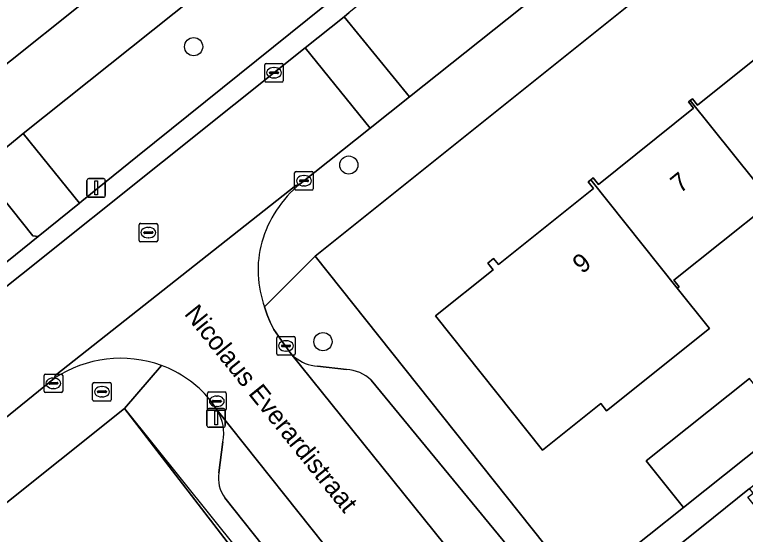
# Model space of a CAD drawing. Extents: x 157445 to 158888, y 383061 to 384688.
# Drawn here: x 158261.63 to 158300.98, y 384085.08 to 384113.07 of the extents above; entities that cross this region are included whole.
import ezdxf

# ---------------------------------------------------------------- set-up
doc = ezdxf.new("R2010")
doc.units = 0
for name, color, linetype in [('IMGEO_Boom', 7, 'Continuous'), ('IMGEO_Brandkraan', 7, 'Continuous'), ('IMGEO_Erf', 7, 'Continuous'), ('IMGEO_Fietspad_gesloten', 7, 'Continuous'), ('IMGEO_Groenvoorziening', 7, 'Continuous'), ('IMGEO_Kolk', 7, 'Continuous'), ('IMGEO_Lichtmast', 7, 'Continuous'), ('IMGEO_Muur', 7, 'Continuous'), ('IMGEO_Openbare_ruimte_label', 7, 'Continuous'), ('IMGEO_Pand', 7, 'Continuous'), ('IMGEO_Pand_nummerreeks', 7, 'Continuous'), ('IMGEO_Parkeervlak_open', 7, 'Continuous'), ('IMGEO_Rijbaan_lokaal_open', 7, 'Continuous'), ('IMGEO_Rioolput', 7, 'Continuous'), ('IMGEO_Voetpad_open', 7, 'Continuous')]:
    doc.layers.add(name, color=color, linetype=linetype)

msp = doc.modelspace()

# ---------------------------------------------------------------- linework, layer by layer
at = {"layer": 'IMGEO_Boom'}
for centre in [(158271.268, 384111.341), (158279.624, 384104.967), (158278.233, 384095.458)]:
    msp.add_circle(centre, 0.489, dxfattribs=at)
at = {"layer": 'IMGEO_Brandkraan'}
for p, q in [((158265.83, 384092.336), (158265.83, 384093.188)), ((158265.905, 384093.262), (158266.757, 384093.262)), ((158266.831, 384093.188), (158266.831, 384092.336)), ((158266.089, 384092.756), (158266.089, 384092.768)), ((158266.527, 384092.719), (158266.129, 384092.719)), ((158266.132, 384092.805), (158266.53, 384092.805)), ((158266.318, 384093.042), (158266.343, 384093.042)), ((158266.573, 384092.768), (158266.573, 384092.756)), ((158266.341, 384092.482), (158266.316, 384092.482)), ((158266.757, 384092.262), (158265.905, 384092.262))]:
    msp.add_line(p, q, dxfattribs=at)
for points in [[(158265.83, 384092.336), (158265.83, 384093.188)], [(158265.905, 384093.262), (158266.757, 384093.262)], [(158266.831, 384093.188), (158266.831, 384092.336)], [(158266.757, 384092.262), (158265.905, 384092.262)]]:
    msp.add_lwpolyline(points, dxfattribs=at)
for centre, radius, start, end in [((158265.907, 384093.186), 0.0765, 91.552, 178.448), ((158265.907, 384093.186), 0.0765, 91.552, 178.448), ((158266.755, 384093.186), 0.0765, 1.552, 88.448), ((158266.755, 384093.186), 0.0765, 1.552, 88.448), ((158266.129, 384092.765), 0.0403, 85.8775, 175.7526), ((158266.126, 384092.755), 0.0366, 178.938, 274.7102), ((158266.53, 384092.762), 0.043, 264.8664, 352.4533), ((158266.534, 384092.767), 0.0386, 1.7309, 96.639), ((158265.907, 384092.338), 0.0765, 181.552, 268.448), ((158265.907, 384092.338), 0.0765, 181.552, 268.448), ((158266.755, 384092.338), 0.0765, 271.552, 358.448), ((158266.755, 384092.338), 0.0765, 271.552, 358.448)]:
    msp.add_arc(centre, radius, start, end, dxfattribs=at)
for centre, major_axis, ratio, start_param, end_param in [((158266.317, 384092.762), (-0.387, 0.002), 0.722429, 4.712389, 7.853982), ((158266.342, 384092.762), (-0.39, 0.002), 0.717154, 1.570796, 4.712389)]:
    msp.add_ellipse(centre, major_axis=major_axis, ratio=ratio, start_param=start_param, end_param=end_param, dxfattribs=at)
at = {"layer": 'IMGEO_Erf'}
for points in [[(158313.26, 384128.433), (158277.806, 384100.062), (158290.197, 384084.503), (158292.092, 384082.124), (158297.655, 384086.523), (158295.644, 384089.041), (158301.198, 384093.475)], [(158284.286, 384096.842), (158287.401, 384099.335), (158287.114, 384099.694), (158287.42, 384099.939), (158287.681, 384099.614), (158292.798, 384103.708), (158292.514, 384104.063), (158292.648, 384104.17), (158292.782, 384104.277), (158293.062, 384103.926), (158298.182, 384108.023), (158297.907, 384108.366), (158298.013, 384108.451), (158298.122, 384108.538), (158298.402, 384108.189), (158303.53, 384112.293), (158303.261, 384112.629), (158303.38, 384112.725), (158303.5, 384112.821), (158303.79, 384112.459), (158308.902, 384116.55)], [(158302.254, 384102.855), (158297.129, 384098.766), (158297.409, 384098.415), (158297.313, 384098.335), (158299.047, 384096.166), (158293.509, 384091.734), (158293.19, 384092.133), (158290.059, 384089.627), (158284.286, 384096.842)], [(158256.963, 384053.978), (158262.511, 384058.677), (158260.967, 384060.639), (158263.727, 384062.811), (158266.385, 384064.902), (158267.929, 384062.94), (158270.711, 384065.016), (158268.68, 384067.553), (158274.145, 384071.926), (158276.175, 384069.389), (158281.594, 384073.726), (158279.45, 384076.404), (158267.549, 384091.864), (158229.311, 384061.333)]]:
    msp.add_lwpolyline(points, dxfattribs=at)
at = {"layer": 'IMGEO_Fietspad_gesloten'}
for points in [[(158292.656, 384135.486), (158291.288, 384134.399), (158282.101, 384127.103), (158266.834, 384114.92), (158259.617, 384109.161), (158259.565, 384109.12), (158257.172, 384107.178), (158236.375, 384090.591), (158232.444, 384087.456), (158208.92, 384068.687), (158184.447, 384049.214), (158172.081, 384039.364), (158159.432, 384029.346), (158159.413, 384029.331), (158156.933, 384027.344), (158143.961, 384017.036), (158139.63, 384013.618), (158130.574, 384006.472), (158118.245, 383996.636), (158117.884, 383996.348)], [(158119.988, 383993.551), (158120.067, 383993.612), (158132.749, 384003.73), (158146.134, 384014.292), (158159.232, 384024.7), (158159.545, 384024.951), (158161.92, 384026.852), (158174.258, 384036.623), (158186.627, 384046.476), (158211.101, 384065.95), (158234.627, 384084.72), (158259.412, 384104.488), (158259.623, 384104.659), (158259.735, 384104.75), (158261.759, 384106.393), (158262.095, 384106.661), (158284.281, 384124.365), (158293.831, 384132.114)]]:
    msp.add_lwpolyline(points, dxfattribs=at)
at = {"layer": 'IMGEO_Groenvoorziening'}
msp.add_lwpolyline([(158293.831, 384132.114), (158284.281, 384124.365), (158262.095, 384106.661), (158265.121, 384102.918), (158265.241, 384103.015), (158268.255, 384105.446), (158279.234, 384114.301), (158279.455, 384116.865), (158297.959, 384131.701)], dxfattribs=at)
for points in [[(158266.834, 384114.92), (158262.983, 384119.107), (158262.298, 384118.568), (158255.668, 384113.345), (158259.617, 384109.161)], [(158230.554, 384075.335), (158230.763, 384077.981), (158251.033, 384094.194), (158253.691, 384093.699), (158262.893, 384101.12), (158262.616, 384101.165), (158259.735, 384104.75), (158259.623, 384104.659), (158259.412, 384104.488), (158234.627, 384084.72), (158211.101, 384065.95), (158186.627, 384046.476), (158174.258, 384036.623), (158161.92, 384026.852), (158165.063, 384023.011), (158169.321, 384026.415), (158181.91, 384036.481), (158182.292, 384039.289), (158202.163, 384055.179), (158204.955, 384054.945)]]:
    msp.add_lwpolyline(points, close=True, dxfattribs=at)
at = {"layer": 'IMGEO_Kolk'}
for p, q in [((158275.17, 384110.436), (158276.022, 384110.436)), ((158275.095, 384109.51), (158275.095, 384110.362)), ((158275.397, 384109.979), (158275.795, 384109.979)), ((158275.583, 384110.216), (158275.608, 384110.216)), ((158276.096, 384110.362), (158276.096, 384109.51)), ((158275.354, 384109.93), (158275.354, 384109.942)), ((158275.792, 384109.893), (158275.394, 384109.893)), ((158275.606, 384109.656), (158275.581, 384109.656)), ((158275.838, 384109.942), (158275.838, 384109.93)), ((158276.022, 384109.436), (158275.17, 384109.436)), ((158276.707, 384103.695), (158276.707, 384104.547)), ((158276.782, 384104.621), (158277.634, 384104.621)), ((158277.708, 384104.547), (158277.708, 384103.695)), ((158276.966, 384104.115), (158276.966, 384104.127)), ((158277.404, 384104.078), (158277.006, 384104.078)), ((158277.009, 384104.164), (158277.407, 384104.164)), ((158277.195, 384104.401), (158277.22, 384104.401)), ((158277.45, 384104.127), (158277.45, 384104.115)), ((158277.218, 384103.841), (158277.193, 384103.841)), ((158277.634, 384103.621), (158276.782, 384103.621)), ((158275.741, 384094.807), (158275.741, 384095.659)), ((158275.816, 384095.733), (158276.668, 384095.733)), ((158276.229, 384095.513), (158276.254, 384095.513)), ((158276.742, 384095.659), (158276.742, 384094.807)), ((158276, 384095.227), (158276, 384095.239)), ((158276.438, 384095.19), (158276.04, 384095.19)), ((158276.043, 384095.276), (158276.441, 384095.276)), ((158276.484, 384095.239), (158276.484, 384095.227)), ((158276.668, 384094.733), (158275.816, 384094.733)), ((158276.252, 384094.953), (158276.227, 384094.953)), ((158263.219, 384092.79), (158263.219, 384093.642)), ((158263.294, 384093.716), (158264.146, 384093.716)), ((158263.707, 384093.496), (158263.732, 384093.496)), ((158264.22, 384093.642), (158264.22, 384092.79)), ((158263.478, 384093.21), (158263.478, 384093.222)), ((158263.916, 384093.173), (158263.518, 384093.173)), ((158263.521, 384093.259), (158263.919, 384093.259)), ((158263.962, 384093.222), (158263.962, 384093.21)), ((158264.146, 384092.716), (158263.294, 384092.716)), ((158263.73, 384092.936), (158263.705, 384092.936)), ((158272.018, 384091.826), (158272.018, 384092.678)), ((158272.093, 384092.752), (158272.945, 384092.752)), ((158273.019, 384092.678), (158273.019, 384091.826)), ((158272.32, 384092.295), (158272.718, 384092.295)), ((158272.506, 384092.532), (158272.531, 384092.532)), ((158272.277, 384092.246), (158272.277, 384092.258)), ((158272.715, 384092.209), (158272.317, 384092.209)), ((158272.529, 384091.972), (158272.504, 384091.972)), ((158272.761, 384092.258), (158272.761, 384092.246)), ((158272.945, 384091.752), (158272.093, 384091.752))]:
    msp.add_line(p, q, dxfattribs=at)
for points in [[(158275.17, 384110.436), (158276.022, 384110.436)], [(158275.095, 384109.51), (158275.095, 384110.362)], [(158276.096, 384110.362), (158276.096, 384109.51)], [(158276.022, 384109.436), (158275.17, 384109.436)], [(158276.707, 384103.695), (158276.707, 384104.547)], [(158276.782, 384104.621), (158277.634, 384104.621)], [(158277.708, 384104.547), (158277.708, 384103.695)], [(158277.634, 384103.621), (158276.782, 384103.621)], [(158275.741, 384094.807), (158275.741, 384095.659)], [(158275.816, 384095.733), (158276.668, 384095.733)], [(158276.742, 384095.659), (158276.742, 384094.807)], [(158276.668, 384094.733), (158275.816, 384094.733)], [(158263.219, 384092.79), (158263.219, 384093.642)], [(158263.294, 384093.716), (158264.146, 384093.716)], [(158264.22, 384093.642), (158264.22, 384092.79)], [(158264.146, 384092.716), (158263.294, 384092.716)], [(158272.018, 384091.826), (158272.018, 384092.678)], [(158272.093, 384092.752), (158272.945, 384092.752)], [(158273.019, 384092.678), (158273.019, 384091.826)], [(158272.945, 384091.752), (158272.093, 384091.752)]]:
    msp.add_lwpolyline(points, dxfattribs=at)
for centre, radius, start, end in [((158275.172, 384110.36), 0.0765, 91.552, 178.448), ((158275.172, 384110.36), 0.0765, 91.552, 178.448), ((158276.02, 384110.36), 0.0765, 1.552, 88.448), ((158276.02, 384110.36), 0.0765, 1.552, 88.448), ((158275.394, 384109.939), 0.0403, 85.8775, 175.7526), ((158275.799, 384109.941), 0.0386, 1.7309, 96.639), ((158275.391, 384109.929), 0.0366, 178.938, 274.7102), ((158275.795, 384109.936), 0.043, 264.8664, 352.4533), ((158275.172, 384109.512), 0.0765, 181.552, 268.448), ((158275.172, 384109.512), 0.0765, 181.552, 268.448), ((158276.02, 384109.512), 0.0765, 271.552, 358.448), ((158276.02, 384109.512), 0.0765, 271.552, 358.448), ((158276.784, 384104.545), 0.0765, 91.552, 178.448), ((158276.784, 384104.545), 0.0765, 91.552, 178.448), ((158277.632, 384104.545), 0.0765, 1.552, 88.448), ((158277.632, 384104.545), 0.0765, 1.552, 88.448), ((158277.006, 384104.124), 0.0403, 85.8775, 175.7526), ((158277.003, 384104.114), 0.0366, 178.938, 274.7102), ((158277.407, 384104.121), 0.043, 264.8664, 352.4533), ((158277.411, 384104.126), 0.0386, 1.7309, 96.639), ((158276.784, 384103.697), 0.0765, 181.552, 268.448), ((158276.784, 384103.697), 0.0765, 181.552, 268.448), ((158277.632, 384103.697), 0.0765, 271.552, 358.448), ((158277.632, 384103.697), 0.0765, 271.552, 358.448), ((158275.818, 384095.657), 0.0765, 91.552, 178.448), ((158275.818, 384095.657), 0.0765, 91.552, 178.448), ((158276.666, 384095.657), 0.0765, 1.552, 88.448), ((158276.666, 384095.657), 0.0765, 1.552, 88.448), ((158276.04, 384095.236), 0.0403, 85.8775, 175.7526), ((158276.037, 384095.226), 0.0366, 178.938, 274.7102), ((158276.441, 384095.233), 0.043, 264.8664, 352.4533), ((158276.445, 384095.238), 0.0386, 1.7309, 96.639), ((158275.818, 384094.809), 0.0765, 181.552, 268.448), ((158275.818, 384094.809), 0.0765, 181.552, 268.448), ((158276.666, 384094.809), 0.0765, 271.552, 358.448), ((158276.666, 384094.809), 0.0765, 271.552, 358.448), ((158263.296, 384093.64), 0.0765, 91.552, 178.448), ((158263.296, 384093.64), 0.0765, 91.552, 178.448), ((158264.144, 384093.64), 0.0765, 1.552, 88.448), ((158264.144, 384093.64), 0.0765, 1.552, 88.448), ((158263.518, 384093.219), 0.0403, 85.8775, 175.7526), ((158263.515, 384093.209), 0.0366, 178.938, 274.7102), ((158263.919, 384093.216), 0.043, 264.8664, 352.4533), ((158263.923, 384093.221), 0.0386, 1.7309, 96.639), ((158263.296, 384092.792), 0.0765, 181.552, 268.448), ((158263.296, 384092.792), 0.0765, 181.552, 268.448), ((158264.144, 384092.792), 0.0765, 271.552, 358.448), ((158264.144, 384092.792), 0.0765, 271.552, 358.448), ((158272.095, 384092.676), 0.0765, 91.552, 178.448), ((158272.095, 384092.676), 0.0765, 91.552, 178.448), ((158272.943, 384092.676), 0.0765, 1.552, 88.448), ((158272.943, 384092.676), 0.0765, 1.552, 88.448), ((158272.317, 384092.255), 0.0403, 85.8775, 175.7526), ((158272.722, 384092.257), 0.0386, 1.7309, 96.639), ((158272.314, 384092.245), 0.0366, 178.938, 274.7102), ((158272.718, 384092.252), 0.043, 264.8664, 352.4533), ((158272.095, 384091.828), 0.0765, 181.552, 268.448), ((158272.095, 384091.828), 0.0765, 181.552, 268.448), ((158272.943, 384091.828), 0.0765, 271.552, 358.448), ((158272.943, 384091.828), 0.0765, 271.552, 358.448)]:
    msp.add_arc(centre, radius, start, end, dxfattribs=at)
for centre, major_axis, ratio, start_param, end_param in [((158275.582, 384109.936), (-0.387, 0.002), 0.722429, 4.712389, 7.853982), ((158275.607, 384109.936), (-0.39, 0.002), 0.717154, 1.570796, 4.712389), ((158277.194, 384104.121), (-0.387, 0.002), 0.722429, 4.712389, 7.853982), ((158277.219, 384104.121), (-0.39, 0.002), 0.717154, 1.570796, 4.712389), ((158276.228, 384095.233), (-0.387, 0.002), 0.722429, 4.712389, 7.853982), ((158276.253, 384095.233), (-0.39, 0.002), 0.717154, 1.570796, 4.712389), ((158263.706, 384093.216), (-0.387, 0.002), 0.722429, 4.712389, 7.853982), ((158263.731, 384093.216), (-0.39, 0.002), 0.717154, 1.570796, 4.712389), ((158272.505, 384092.252), (-0.387, 0.002), 0.722429, 4.712389, 7.853982), ((158272.53, 384092.252), (-0.39, 0.002), 0.717154, 1.570796, 4.712389)]:
    msp.add_ellipse(centre, major_axis=major_axis, ratio=ratio, start_param=start_param, end_param=end_param, dxfattribs=at)
at = {"layer": 'IMGEO_Lichtmast'}
for p, q in [((158265.521, 384103.335), (158265.521, 384104.135)), ((158265.521, 384104.135), (158265.521, 384103.335)), ((158265.621, 384104.235), (158266.411, 384104.235)), ((158266.411, 384104.235), (158265.621, 384104.235)), ((158266.511, 384104.135), (158266.511, 384103.335)), ((158266.511, 384103.335), (158266.511, 384104.135)), ((158266.411, 384103.235), (158265.621, 384103.235)), ((158265.621, 384103.235), (158266.411, 384103.235)), ((158271.986, 384090.954), (158271.986, 384091.754)), ((158271.986, 384091.754), (158271.986, 384090.954)), ((158272.086, 384091.854), (158272.876, 384091.854)), ((158272.876, 384091.854), (158272.086, 384091.854)), ((158272.976, 384091.754), (158272.976, 384090.954)), ((158272.976, 384090.954), (158272.976, 384091.754)), ((158272.876, 384090.854), (158272.086, 384090.854)), ((158272.086, 384090.854), (158272.876, 384090.854))]:
    msp.add_line(p, q, dxfattribs=at)
for points in [[(158265.941, 384104.11), (158266.091, 384104.11), (158266.091, 384103.36), (158265.941, 384103.36), (158265.941, 384104.11)], [(158272.406, 384091.729), (158272.556, 384091.729), (158272.556, 384090.979), (158272.406, 384090.979), (158272.406, 384091.729)]]:
    msp.add_lwpolyline(points, dxfattribs=at)
for centre, start, end in [((158265.621, 384104.135), 90, 180), ((158265.621, 384104.135), 90, 180), ((158266.411, 384104.135), 0, 90), ((158266.411, 384104.135), 360, 90), ((158265.621, 384103.335), 180, 270), ((158265.621, 384103.335), 180, 270), ((158266.411, 384103.335), 270, 0), ((158266.411, 384103.335), 270, 0), ((158272.086, 384091.754), 90, 180), ((158272.086, 384091.754), 90, 180), ((158272.876, 384091.754), 0, 90), ((158272.876, 384091.754), 360, 90), ((158272.086, 384090.954), 180, 270), ((158272.086, 384090.954), 180, 270), ((158272.876, 384090.954), 270, 0), ((158272.876, 384090.954), 270, 0)]:
    msp.add_arc(centre, 0.1, start, end, dxfattribs=at)
at = {"layer": 'IMGEO_Muur'}
for points in [[(158277.806, 384100.062), (158290.197, 384084.503)], [(158267.549, 384091.864), (158279.819, 384076.55)]]:
    msp.add_lwpolyline(points, dxfattribs=at)
at = {"layer": 'IMGEO_Pand'}
for points in [[(158303.38, 384112.725), (158303.261, 384112.629), (158303.53, 384112.293), (158298.402, 384108.189), (158298.122, 384108.538), (158298.013, 384108.451), (158302.674, 384102.621), (158302.738, 384102.669), (158302.469, 384103.027), (158305.1, 384105.121), (158307.416, 384102.211), (158310.087, 384104.336)], [(158298.013, 384108.451), (158297.907, 384108.366), (158298.182, 384108.023), (158293.062, 384103.926), (158292.782, 384104.277), (158292.648, 384104.17), (158297.313, 384098.335), (158297.409, 384098.415), (158297.129, 384098.766), (158302.254, 384102.855), (158302.529, 384102.512), (158302.674, 384102.621)], [(158292.648, 384104.17), (158292.514, 384104.063), (158292.798, 384103.708), (158287.681, 384099.614), (158287.42, 384099.939), (158287.114, 384099.694), (158287.401, 384099.335), (158284.286, 384096.842), (158290.059, 384089.627), (158293.19, 384092.133), (158293.509, 384091.734), (158299.047, 384096.166), (158297.313, 384098.335)], [(158303.21, 384090.959), (158301.198, 384093.475), (158295.644, 384089.041), (158297.655, 384086.523)], [(158301.117, 384087.088), (158301.397, 384087.312), (158301.205, 384087.552), (158299.265, 384086.002), (158295.358, 384082.88), (158295.5, 384082.701), (158295.808, 384082.947), (158299.411, 384078.439), (158299.088, 384078.181), (158299.185, 384078.06), (158304.935, 384082.654), (158305.039, 384082.735), (158305.003, 384082.78), (158304.732, 384082.564)]]:
    msp.add_lwpolyline(points, close=True, dxfattribs=at)
at = {"layer": 'IMGEO_Parkeervlak_open'}
for points in [[(158276.7, 384094.633), (158276.505, 384094.824), (158289.705, 384078.419)], [(158279.493, 384093.968), (158277.941, 384094.134)], [(158289.955, 384079.833), (158291.129, 384080.791), (158290.833, 384081.164), (158288.949, 384083.532), (158280.827, 384093.388)], [(158285.57, 384075.407), (158272.544, 384091.764)], [(158272.845, 384090.068), (158272.621, 384088.393)], [(158272.958, 384087.055), (158280.654, 384077.368), (158282.8, 384074.691), (158283.087, 384074.332), (158284.433, 384075.401)]]:
    msp.add_lwpolyline(points, dxfattribs=at)
for centre, radius, start, end in [((158278.114, 384096.356), 2.229, 230.6333, 265.5571), ((158279.354, 384091.823), 2.149, 46.7217, 86.2811), ((158270.576, 384090.54), 2.318, 348.2487, 31.879), ((158274.356, 384088.119), 1.757, 171.0164, 217.2575)]:
    msp.add_arc(centre, radius, start, end, dxfattribs=at)
at = {"layer": 'IMGEO_Rijbaan_lokaal_open'}
for points in [[(158313.514, 384140.367), (158311.233, 384138.47), (158302.946, 384131.773), (158279.636, 384113.179), (158279.378, 384112.954), (158282.892, 384108.646), (158300.245, 384122.458), (158314.223, 384133.626)], [(158276.997, 384103.954), (158276.771, 384103.866), (158263.812, 384093.641), (158263.783, 384093.492)], [(158275.596, 384096.115), (158275.391, 384096.504), (158275.222, 384096.909), (158275.09, 384097.327)], [(158272.114, 384092.381), (158272.544, 384091.764), (158285.57, 384075.407), (158286.373, 384074.404), (158289.199, 384070.888), (158290.661, 384069.076), (158292.936, 384066.202), (158296.717, 384061.524), (158297.964, 384059.881), (158298.892, 384058.73), (158302.827, 384061.834), (158301.909, 384062.989), (158300.581, 384064.595), (158292.88, 384074.383), (158290.555, 384077.338), (158289.705, 384078.419), (158276.505, 384094.824), (158275.913, 384095.64), (158275.835, 384095.747), (158275.596, 384096.115)]]:
    msp.add_lwpolyline(points, dxfattribs=at)
for points in [[(158280.77, 384106.957), (158282.892, 384108.646), (158279.378, 384112.954), (158277.275, 384111.274)], [(158263.783, 384093.492), (158263.812, 384093.641), (158276.771, 384103.866), (158276.997, 384103.954), (158280.77, 384106.957), (158277.275, 384111.274), (158254.309, 384092.935), (158231.006, 384074.327), (158230.678, 384074.065), (158234.219, 384069.643), (158243.121, 384076.731)]]:
    msp.add_lwpolyline(points, close=True, dxfattribs=at)
for centre, radius, start, end in [((158281.134, 384098.997), 6.457, 129.8438, 163.6892), ((158280.485, 384099.309), 5.747, 164.8584, 200.1721), ((158267.351, 384088.097), 6.468, 70.1875, 123.4745), ((158267.327, 384088.284), 6.301, 40.5644, 69.4127)]:
    msp.add_arc(centre, radius, start, end, dxfattribs=at)
at = {"layer": 'IMGEO_Rioolput'}
for p, q in [((158268.335, 384100.904), (158268.335, 384101.756)), ((158268.41, 384101.83), (158269.262, 384101.83)), ((158269.336, 384101.756), (158269.336, 384100.904)), ((158268.594, 384101.324), (158268.594, 384101.336)), ((158268.637, 384101.373), (158269.035, 384101.373)), ((158268.823, 384101.61), (158268.848, 384101.61)), ((158269.078, 384101.336), (158269.078, 384101.324)), ((158269.032, 384101.287), (158268.634, 384101.287)), ((158268.846, 384101.05), (158268.821, 384101.05)), ((158269.262, 384100.83), (158268.41, 384100.83))]:
    msp.add_line(p, q, dxfattribs=at)
for points in [[(158268.335, 384100.904), (158268.335, 384101.756)], [(158268.41, 384101.83), (158269.262, 384101.83)], [(158269.336, 384101.756), (158269.336, 384100.904)], [(158269.262, 384100.83), (158268.41, 384100.83)]]:
    msp.add_lwpolyline(points, dxfattribs=at)
for centre, radius, start, end in [((158268.412, 384101.754), 0.0765, 91.552, 178.448), ((158268.412, 384101.754), 0.0765, 91.552, 178.448), ((158269.26, 384101.754), 0.0765, 1.552, 88.448), ((158269.26, 384101.754), 0.0765, 1.552, 88.448), ((158268.634, 384101.333), 0.0403, 85.8775, 175.7526), ((158268.631, 384101.323), 0.0366, 178.938, 274.7102), ((158269.035, 384101.33), 0.043, 264.8664, 352.4533), ((158269.039, 384101.335), 0.0386, 1.7309, 96.639), ((158268.412, 384100.906), 0.0765, 181.552, 268.448), ((158268.412, 384100.906), 0.0765, 181.552, 268.448), ((158269.26, 384100.906), 0.0765, 271.552, 358.448), ((158269.26, 384100.906), 0.0765, 271.552, 358.448)]:
    msp.add_arc(centre, radius, start, end, dxfattribs=at)
for centre, major_axis, ratio, start_param, end_param in [((158268.822, 384101.33), (-0.387, 0.002), 0.722429, 4.712389, 7.853982), ((158268.847, 384101.33), (-0.39, 0.002), 0.717154, 1.570796, 4.712389)]:
    msp.add_ellipse(centre, major_axis=major_axis, ratio=ratio, start_param=start_param, end_param=end_param, dxfattribs=at)
at = {"layer": 'IMGEO_Voetpad_open'}
for points in [[(158316.845, 384128.14), (158314.223, 384133.626), (158300.245, 384122.458), (158282.892, 384108.646), (158280.77, 384106.957), (158276.997, 384103.954)], [(158280.807, 384116.544), (158299.395, 384131.355), (158297.959, 384131.701), (158279.455, 384116.865), (158279.234, 384114.301), (158268.255, 384105.446), (158265.241, 384103.015), (158265.121, 384102.918), (158262.893, 384101.12), (158253.691, 384093.699), (158251.033, 384094.194), (158230.763, 384077.981), (158230.554, 384075.335), (158204.955, 384054.945)], [(158275.09, 384097.327), (158277.806, 384100.062), (158313.26, 384128.433)], [(158254.309, 384092.935), (158277.275, 384111.274), (158279.378, 384112.954), (158279.636, 384113.179)], [(158321.431, 384105.618), (158318.999, 384103.663), (158316.701, 384101.583), (158314.022, 384099.414), (158311.192, 384097.122), (158305.306, 384092.632), (158303.21, 384090.959), (158297.655, 384086.523), (158292.092, 384082.124), (158293.059, 384080.93), (158295.358, 384082.88), (158299.265, 384086.002), (158301.205, 384087.552), (158311.312, 384095.503), (158313.038, 384093.417), (158315.089, 384090.767), (158317.373, 384087.817), (158320.929, 384083.393), (158321.175, 384083.589), (158322.748, 384081.62)], [(158277.806, 384100.062), (158275.09, 384097.327), (158275.222, 384096.909), (158275.391, 384096.504), (158275.596, 384096.115), (158275.835, 384095.747), (158275.913, 384095.64), (158276.505, 384094.824), (158276.7, 384094.633)], [(158280.827, 384093.388), (158288.949, 384083.532), (158290.197, 384084.503), (158277.806, 384100.062)], [(158269.543, 384094.182), (158267.549, 384091.864), (158279.45, 384076.404), (158280.654, 384077.368), (158272.958, 384087.055)], [(158267.549, 384091.864), (158269.543, 384094.182)], [(158277.941, 384094.134), (158279.493, 384093.968)], [(158263.783, 384093.492), (158243.121, 384076.731), (158234.219, 384069.643), (158232.105, 384067.96), (158228.613, 384065.265)], [(158272.544, 384091.764), (158272.114, 384092.381)], [(158226.26, 384061.42), (158229.311, 384061.333), (158267.549, 384091.864)], [(158272.621, 384088.393), (158272.845, 384090.068)]]:
    msp.add_lwpolyline(points, dxfattribs=at)
msp.add_lwpolyline([(158262.095, 384106.661), (158261.759, 384106.393), (158259.735, 384104.75), (158262.616, 384101.165), (158262.893, 384101.12), (158265.121, 384102.918)], close=True, dxfattribs=at)
for centre, radius, start, end in [((158281.134, 384098.997), 6.457, 129.8438, 163.6892), ((158280.485, 384099.309), 5.747, 164.8584, 200.1721), ((158278.114, 384096.356), 2.229, 230.6333, 265.5571), ((158267.351, 384088.097), 6.468, 70.1875, 123.4745), ((158267.327, 384088.284), 6.301, 40.5644, 69.4127), ((158279.354, 384091.823), 2.149, 46.7217, 86.2811), ((158270.576, 384090.54), 2.318, 348.2487, 31.879), ((158274.356, 384088.119), 1.757, 171.0164, 217.2575)]:
    msp.add_arc(centre, radius, start, end, dxfattribs=at)

# ---------------------------------------------------------------- texts
at = {"layer": 'IMGEO_Openbare_ruimte_label'}
msp.add_text('Nicolaus Everardistraat', height=1, rotation=308.8298, dxfattribs=at).set_placement((158270.727, 384096.943))
at = {"layer": 'IMGEO_Pand_nummerreeks'}
for s, p in [('7', (158297.465, 384103.415)), ('9', (158292.19, 384099.076))]:
    msp.add_text(s, height=1, rotation=39.4362, dxfattribs=at).set_placement(p)

doc.saveas('drawing.dxf')
